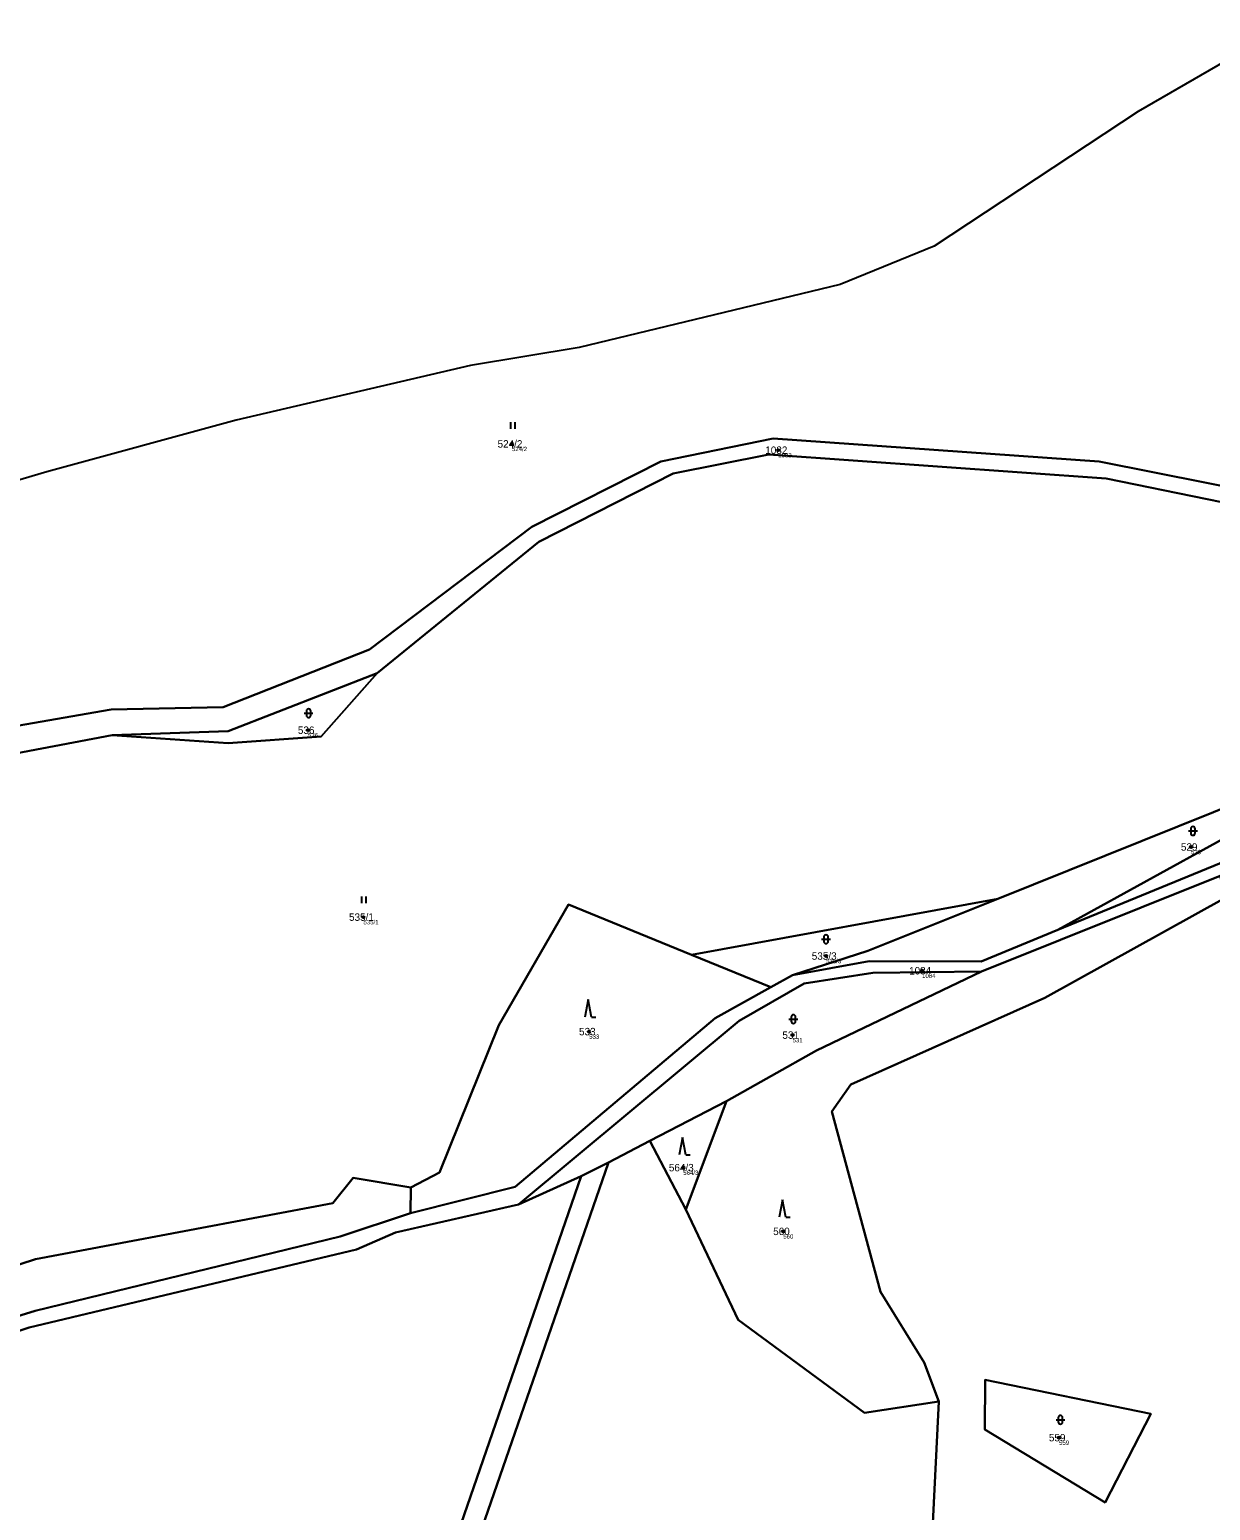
# Model space of a CAD drawing. Extents: x -554500 to -548272, y -1079733 to -1073730.
# Drawn here: x -553422.2 to -553152.1, y -1075977.7 to -1075639 of the extents above; entities that cross this region are included whole.
import ezdxf

# ---------------------------------------------------------------- set-up
doc = ezdxf.new("R2010")
doc.units = 0
for name, color, linetype in [('Definiční body', 7, 'Continuous'), ('Hranice parcel', 7, 'Continuous'), ('Parcelní čísla', 7, 'Continuous'), ('Polygon ku', 7, 'Continuous'), ('Polygon parcely', 7, 'Continuous'), ('Značky kultur', 7, 'Continuous')]:
    doc.layers.add(name, color=color, linetype=linetype)

msp = doc.modelspace()

# ---------------------------------------------------------------- linework, layer by layer
at = {"layer": 'Definiční body'}
for centre in [(-553311.86, -1075733.77994), (-553250.95, -1075735.21994), (-553358.51, -1075799.24994), (-553156.53, -1075825.95994), (-553345.84, -1075841.99994), (-553239.99, -1075850.89994), (-553218.05, -1075854.24994), (-553294.2, -1075868.17994), (-553247.68, -1075868.97994), (-553272.68, -1075899.28994), (-553249.79, -1075913.85994), (-553186.72, -1075961.03994)]:
    msp.add_circle(centre, 0.25, dxfattribs=at)
at = {"layer": 'Hranice parcel'}
for p, q in [((-553136.16, -1075639.04), (-553168.64, -1075657.73)), ((-553418.28, -1075740.19), (-553456.24, -1075751.38)), ((-553149.85, -1075832.53), (-553204.45, -1075854.47)), ((-553270.79, -1075850.6), (-553200.73, -1075837.78)), ((-553252.66, -1075858.01), (-553270.79, -1075850.6)), ((-553252.66, -1075858.01), (-553247.73, -1075855.27)), ((-553280.31, -1075893.19), (-553262.77, -1075884.06)), ((-553262.77, -1075884.06), (-553272.06, -1075908.84)), ((-553289.77, -1075898.12), (-553280.31, -1075893.19)), ((-553272.06, -1075908.84), (-553280.31, -1075893.19)), ((-553296.03, -1075901.24), (-553289.77, -1075898.12)), ((-553310.35, -1075907.74), (-553296.03, -1075901.24)), ((-553335.04, -1075909.72), (-553334.98, -1075903.85))]:
    msp.add_line(p, q, dxfattribs=at)
for points in [[(-553168.64, -1075657.73), (-553215.31, -1075688.54), (-553236.8, -1075697.35), (-553296.5, -1075711.73), (-553321.35, -1075715.85), (-553374.98, -1075728.38), (-553418.28, -1075740.19)], [(-553469.62, -1075806.53), (-553462.95, -1075804.55), (-553433.87, -1075799.75), (-553403.53, -1075794.51), (-553377.96, -1075793.98), (-553344.47, -1075780.78), (-553307.31, -1075752.71), (-553277.85, -1075737.8), (-553252.1, -1075732.58), (-553177.54, -1075737.81), (-553128.09, -1075747.63)], [(-553129.74, -1075751.17), (-553175.91, -1075741.66), (-553253.14, -1075736.19), (-553274.99, -1075740.58), (-553305.75, -1075756.15), (-553342.72, -1075786.22)], [(-553186.99, -1075844.94), (-553137.15, -1075817.45), (-553093.4, -1075792.97), (-553015.31, -1075745.6), (-553009.92, -1075743.11)], [(-553009.92, -1075743.11), (-553080.57, -1075788.14), (-553150.05, -1075829.7), (-553186.99, -1075844.94)], [(-553026.01, -1075748.1), (-553143.25, -1075814.7), (-553200.73, -1075837.78)], [(-553342.72, -1075786.22), (-553355.51, -1075800.73), (-553376.81, -1075802.23), (-553403.28, -1075800.4)], [(-553342.72, -1075786.22), (-553376.79, -1075799.49), (-553403.28, -1075800.4)], [(-553403.28, -1075800.4), (-553432.78, -1075805.93), (-553479.52, -1075816.33), (-553489.02, -1075819.32)], [(-553200.73, -1075837.78), (-553230.47, -1075849.73), (-553247.73, -1075855.27)], [(-553214.2, -1075952.76), (-553217.58, -1075943.86), (-553227.56, -1075927.7), (-553238.69, -1075886.48), (-553234.37, -1075880.25), (-553189.96, -1075860.46), (-553148.58, -1075837.5)], [(-553270.79, -1075850.6), (-553298.93, -1075839.11), (-553314.9, -1075866.7), (-553328.46, -1075900.4), (-553334.98, -1075903.85)], [(-553247.73, -1075855.27), (-553230.13, -1075852.04), (-553204.54, -1075852.18), (-553186.99, -1075844.94)], [(-553204.45, -1075854.47), (-553229.34, -1075854.75), (-553245.06, -1075857.15), (-553259.86, -1075865.69), (-553310.35, -1075907.74)], [(-553262.77, -1075884.06), (-553242.24, -1075872.47), (-553204.45, -1075854.47)], [(-553335.04, -1075909.72), (-553311.11, -1075903.66), (-553265.37, -1075865.08), (-553252.66, -1075858.01)], [(-553289.77, -1075898.12), (-553333.95, -1076025.64), (-553377.65, -1076151.99), (-553406.03, -1076225.78)], [(-553334.98, -1075903.85), (-553348.2, -1075901.62), (-553352.86, -1075907.43), (-553420.85, -1075920.21), (-553516.36, -1075951.32), (-553540.45, -1075950.4), (-553551.92, -1075945.65)], [(-553525.03, -1076063.4), (-553520.78, -1076073.84), (-553503.31, -1076101.93), (-553416.41, -1076221.24), (-553408.46, -1076219.93), (-553381.66, -1076149.33), (-553338.72, -1076024.82), (-553296.03, -1075901.24)], [(-553310.35, -1075907.74), (-553338.47, -1075914.11), (-553347.41, -1075918.01), (-553422.33, -1075935.82), (-553449.31, -1075944.74), (-553484.64, -1075952.35)], [(-553272.06, -1075908.84), (-553260.09, -1075934.07), (-553231.25, -1075955.35), (-553214.2, -1075952.76)], [(-553550.13, -1075975.63), (-553540.89, -1075972.03), (-553520.07, -1075956.95), (-553492.09, -1075949.67), (-553452.21, -1075941.65), (-553420.95, -1075932), (-553351.15, -1075915.07), (-553335.04, -1075909.72)], [(-553176.16, -1075975.88), (-553165.74, -1075955.57), (-553203.59, -1075947.81), (-553203.69, -1075959.15), (-553176.16, -1075975.88)], [(-553224.5, -1076161.33), (-553219.35, -1076056.25), (-553214.2, -1075952.76)]]:
    msp.add_lwpolyline(points, dxfattribs=at)
at = {"layer": 'Polygon ku'}
msp.add_lwpolyline([(-553136.16, -1075639.04), (-553168.64, -1075657.73), (-553215.31, -1075688.54), (-553236.8, -1075697.35), (-553296.5, -1075711.73), (-553321.35, -1075715.85), (-553374.98, -1075728.38), (-553418.28, -1075740.19), (-553456.24, -1075751.38), (-553474.54, -1075756.77), (-553507.18, -1075764.02), (-553528.51, -1075771.17), (-553538.8, -1075774.62), (-553545.21, -1075775.24), (-553548.29, -1075775.5), (-553557.17, -1075776.25), (-553578.24, -1075780.4), (-553580.27, -1075780.8), (-553582.72, -1075781.74), (-553593.04, -1075779.49), (-553613.45, -1075787.81)], dxfattribs=at)
at = {"layer": 'Polygon parcely'}
for points in [[(-553177.54, -1075737.81), (-553128.09, -1075747.63), (-553136.16, -1075639.04), (-553168.64, -1075657.73), (-553215.31, -1075688.54), (-553236.8, -1075697.35), (-553296.5, -1075711.73), (-553321.35, -1075715.85), (-553374.98, -1075728.38), (-553418.28, -1075740.19), (-553456.24, -1075751.38), (-553469.62, -1075806.53), (-553462.95, -1075804.55), (-553433.87, -1075799.75), (-553403.53, -1075794.51), (-553377.96, -1075793.98), (-553344.47, -1075780.78), (-553307.31, -1075752.71), (-553277.85, -1075737.8), (-553252.1, -1075732.58)], [(-553009.92, -1075743.11), (-553023.19, -1075740.79), (-553026.01, -1075748.1), (-553143.25, -1075814.7), (-553200.73, -1075837.78), (-553230.47, -1075849.73), (-553247.73, -1075855.27), (-553230.13, -1075852.04), (-553204.54, -1075852.18), (-553186.99, -1075844.94), (-553137.15, -1075817.45), (-553093.4, -1075792.97), (-553015.31, -1075745.6)], [(-553009.92, -1075743.11), (-553015.31, -1075745.6), (-553093.4, -1075792.97), (-553137.15, -1075817.45), (-553186.99, -1075844.94), (-553150.05, -1075829.7), (-553080.57, -1075788.14)], [(-553342.72, -1075786.22), (-553376.79, -1075799.49), (-553403.28, -1075800.4), (-553376.81, -1075802.23), (-553355.51, -1075800.73)], [(-553272.06, -1075908.84), (-553260.09, -1075934.07), (-553231.25, -1075955.35), (-553214.2, -1075952.76), (-553217.58, -1075943.86), (-553227.56, -1075927.7), (-553238.69, -1075886.48), (-553234.37, -1075880.25), (-553189.96, -1075860.46), (-553148.58, -1075837.5), (-553149.85, -1075832.53), (-553204.45, -1075854.47), (-553242.24, -1075872.47), (-553262.77, -1075884.06)], [(-553247.73, -1075855.27), (-553230.47, -1075849.73), (-553200.73, -1075837.78), (-553270.79, -1075850.6), (-553252.66, -1075858.01)], [(-553195.25, -1076147.79), (-553138.08, -1076134.83), (-553116.1, -1076128.86), (-553102.22, -1076124.99), (-553098.03, -1076067.52), (-553085.31, -1076015.46), (-553065.6, -1075986.4), (-553090.31, -1075971.08), (-553117.39, -1075947.72), (-553117.18, -1075942.42), (-553050.56, -1075890.64), (-553048.65, -1075862.63), (-553046.52, -1075836.31), (-553148.58, -1075837.5), (-553189.96, -1075860.46), (-553234.37, -1075880.25), (-553238.69, -1075886.48), (-553227.56, -1075927.7), (-553217.58, -1075943.86), (-553214.2, -1075952.76), (-553219.35, -1076056.25), (-553224.5, -1076161.33), (-553209.32, -1076153.7)], [(-553311.11, -1075903.66), (-553265.37, -1075865.08), (-553252.66, -1075858.01), (-553270.79, -1075850.6), (-553298.93, -1075839.11), (-553314.9, -1075866.7), (-553328.46, -1075900.4), (-553334.98, -1075903.85), (-553335.04, -1075909.72)], [(-553259.86, -1075865.69), (-553310.35, -1075907.74), (-553296.03, -1075901.24), (-553289.77, -1075898.12), (-553280.31, -1075893.19), (-553262.77, -1075884.06), (-553242.24, -1075872.47), (-553204.45, -1075854.47), (-553229.34, -1075854.75), (-553245.06, -1075857.15)], [(-553280.31, -1075893.19), (-553272.06, -1075908.84), (-553262.77, -1075884.06)], [(-553289.77, -1075898.12), (-553333.95, -1076025.64), (-553377.65, -1076151.99), (-553406.03, -1076225.78), (-553389.24, -1076221.89), (-553373.61, -1076218.02), (-553373.19, -1076195.46), (-553363.31, -1076206.31), (-553355.43, -1076210.16), (-553336.77, -1076167.66), (-553328.71, -1076170.75), (-553345.23, -1076206.92), (-553328.38, -1076201.9), (-553261.77, -1076176.99), (-553235.43, -1076166.44), (-553224.5, -1076161.33), (-553219.35, -1076056.25), (-553214.2, -1075952.76), (-553231.25, -1075955.35), (-553260.09, -1075934.07), (-553272.06, -1075908.84), (-553280.31, -1075893.19)], [(-553289.77, -1075898.12), (-553296.03, -1075901.24), (-553338.72, -1076024.82), (-553381.66, -1076149.33), (-553408.46, -1076219.93), (-553416.41, -1076221.24), (-553503.31, -1076101.93), (-553520.78, -1076073.84), (-553525.03, -1076063.4), (-553540.45, -1076028.75), (-553540.38, -1076037.29), (-553528.4, -1076064.05), (-553523.83, -1076076.58), (-553506.31, -1076103.2), (-553416.52, -1076228.3), (-553406.03, -1076225.78), (-553377.65, -1076151.99), (-553333.95, -1076025.64)], [(-553516.36, -1075951.32), (-553540.45, -1075950.4), (-553551.92, -1075945.65), (-553553.37, -1075945.05), (-553550.13, -1075975.63), (-553540.89, -1075972.03), (-553520.07, -1075956.95), (-553492.09, -1075949.67), (-553452.21, -1075941.65), (-553420.95, -1075932), (-553351.15, -1075915.07), (-553335.04, -1075909.72), (-553334.98, -1075903.85), (-553348.2, -1075901.62), (-553352.86, -1075907.43), (-553420.85, -1075920.21)], [(-553347.41, -1075918.01), (-553422.33, -1075935.82), (-553449.31, -1075944.74), (-553484.64, -1075952.35), (-553488.8, -1075963.74), (-553521.86, -1075972.03), (-553524.53, -1075973.64), (-553529.02, -1075980.29), (-553530.33, -1076004.29), (-553534.25, -1076011.1), (-553535.39, -1076022.67), (-553530.6, -1076040.13), (-553525.03, -1076063.4), (-553520.78, -1076073.84), (-553503.31, -1076101.93), (-553416.41, -1076221.24), (-553408.46, -1076219.93), (-553381.66, -1076149.33), (-553338.72, -1076024.82), (-553296.03, -1075901.24), (-553310.35, -1075907.74), (-553338.47, -1075914.11)], [(-553176.16, -1075975.88), (-553165.74, -1075955.57), (-553203.59, -1075947.81), (-553203.69, -1075959.15)], [(-553176.16, -1075975.88), (-553203.69, -1075959.15), (-553203.59, -1075947.81), (-553165.74, -1075955.57)]]:
    msp.add_lwpolyline(points, close=True, dxfattribs=at)
for points in [[(-553128.09, -1075747.63), (-553177.54, -1075737.81), (-553252.1, -1075732.58), (-553277.85, -1075737.8), (-553307.31, -1075752.71), (-553344.47, -1075780.78), (-553377.96, -1075793.98), (-553403.53, -1075794.51), (-553433.87, -1075799.75)], [(-553129.74, -1075751.17), (-553175.91, -1075741.66), (-553253.14, -1075736.19), (-553274.99, -1075740.58), (-553305.75, -1075756.15), (-553342.72, -1075786.22), (-553355.51, -1075800.73), (-553376.81, -1075802.23), (-553403.28, -1075800.4), (-553432.78, -1075805.93)], [(-553432.78, -1075805.93), (-553403.28, -1075800.4), (-553376.79, -1075799.49), (-553342.72, -1075786.22), (-553305.75, -1075756.15), (-553274.99, -1075740.58), (-553253.14, -1075736.19), (-553175.91, -1075741.66), (-553129.74, -1075751.17)], [(-553516.36, -1075951.32), (-553420.85, -1075920.21), (-553352.86, -1075907.43), (-553348.2, -1075901.62), (-553334.98, -1075903.85), (-553328.46, -1075900.4), (-553314.9, -1075866.7), (-553298.93, -1075839.11), (-553270.79, -1075850.6), (-553200.73, -1075837.78), (-553143.25, -1075814.7)], [(-553150.05, -1075829.7), (-553186.99, -1075844.94), (-553204.54, -1075852.18), (-553230.13, -1075852.04), (-553247.73, -1075855.27), (-553252.66, -1075858.01), (-553265.37, -1075865.08), (-553311.11, -1075903.66), (-553335.04, -1075909.72), (-553351.15, -1075915.07), (-553420.95, -1075932), (-553452.21, -1075941.65), (-553492.09, -1075949.67), (-553520.07, -1075956.95), (-553540.89, -1075972.03), (-553550.13, -1075975.63), (-553549.97, -1075979.57), (-553540.24, -1075974.87), (-553546.2, -1075996.04)], [(-553541.43, -1075993.99), (-553525.68, -1075965.52), (-553518.47, -1075960.41), (-553491.42, -1075952.82), (-553484.64, -1075952.35), (-553449.31, -1075944.74), (-553422.33, -1075935.82), (-553347.41, -1075918.01), (-553338.47, -1075914.11), (-553310.35, -1075907.74), (-553259.86, -1075865.69), (-553245.06, -1075857.15), (-553229.34, -1075854.75), (-553204.45, -1075854.47), (-553149.85, -1075832.53)]]:
    msp.add_lwpolyline(points, dxfattribs=at)
at = {"layer": 'Značky kultur'}
for p, q in [((-553312.131, -1075730.33), (-553312.131, -1075728.83)), ((-553311.13, -1075730.33), (-553311.13, -1075728.83)), ((-553359.381, -1075795.371), (-553357.379, -1075795.371)), ((-553358.881, -1075794.871), (-553358.881, -1075795.872)), ((-553357.879, -1075795.872), (-553357.879, -1075794.871)), ((-553157.091, -1075822.291), (-553155.089, -1075822.291)), ((-553156.591, -1075821.791), (-553156.591, -1075822.792)), ((-553155.589, -1075822.792), (-553155.589, -1075821.791)), ((-553346.221, -1075838.81), (-553346.221, -1075837.31)), ((-553345.22, -1075838.81), (-553345.22, -1075837.31)), ((-553241.031, -1075847.061), (-553239.029, -1075847.061)), ((-553240.531, -1075846.561), (-553240.531, -1075847.562)), ((-553239.529, -1075847.562), (-553239.529, -1075846.561)), ((-553294.44, -1075860.87), (-553295.19, -1075864.87)), ((-553293.69, -1075864.87), (-553294.44, -1075860.87)), ((-553293.69, -1075864.87), (-553292.694, -1075864.87)), ((-553248.001, -1075864.821), (-553248.001, -1075865.822)), ((-553246.999, -1075865.822), (-553246.999, -1075864.821)), ((-553248.501, -1075865.321), (-553246.499, -1075865.321)), ((-553272.84, -1075892.39), (-553273.59, -1075896.39)), ((-553272.09, -1075896.39), (-553272.84, -1075892.39)), ((-553272.09, -1075896.39), (-553271.094, -1075896.39)), ((-553249.98, -1075906.62), (-553250.73, -1075910.62)), ((-553249.23, -1075910.62), (-553249.98, -1075906.62)), ((-553249.23, -1075910.62), (-553248.234, -1075910.62)), ((-553186.921, -1075956.451), (-553186.921, -1075957.452)), ((-553185.919, -1075957.452), (-553185.919, -1075956.451)), ((-553187.421, -1075956.951), (-553185.419, -1075956.951))]:
    msp.add_line(p, q, dxfattribs=at)
for centre, start, end in [((-553358.38, -1075794.8709), 0, 180), ((-553358.38, -1075795.8709), 180, 359.9878861), ((-553156.09, -1075821.7909), 0, 180), ((-553156.09, -1075822.7909), 180, 359.9878861), ((-553240.03, -1075846.5609), 0, 180), ((-553240.03, -1075847.5609), 180, 359.9878861), ((-553247.5, -1075864.8209), 0, 180), ((-553247.5, -1075865.8209), 180, 359.9878861), ((-553186.42, -1075956.4509), 0, 180), ((-553186.42, -1075957.4509), 180, 359.9878861)]:
    msp.add_arc(centre, 0.5, start, end, dxfattribs=at)

# ---------------------------------------------------------------- texts
at = {"layer": 'Definiční body'}
for s, p in [('524/2', (-553311.86, -1075735.436)), ('1082', (-553250.95, -1075736.876)), ('536', (-553358.51, -1075800.906)), ('529', (-553156.53, -1075827.616)), ('535/1', (-553345.84, -1075843.656)), ('535/3', (-553239.99, -1075852.556)), ('1084', (-553218.05, -1075855.906)), ('533', (-553294.2, -1075869.836)), ('531', (-553247.68, -1075870.636)), ('564/3', (-553272.68, -1075900.946)), ('560', (-553249.79, -1075915.516)), ('559', (-553186.72, -1075962.696))]:
    msp.add_text(s, height=0.999996, dxfattribs=at).set_placement(p)
at = {"layer": 'Parcelní čísla'}
for s, p in [('524/2', (-553315.158, -1075734.63)), ('1082', (-553253.924, -1075736.07)), ('536', (-553360.835, -1075800.1)), ('529', (-553158.855, -1075826.81)), ('535/1', (-553349.138, -1075842.85)), ('535/3', (-553243.288, -1075851.75)), ('533', (-553296.525, -1075869.03)), ('531', (-553250.005, -1075869.83)), ('564/3', (-553275.978, -1075900.14)), ('560', (-553252.115, -1075914.71)), ('559', (-553189.045, -1075961.89))]:
    msp.add_text(s, height=1.699998, dxfattribs=at).set_placement(p)
msp.add_text('1084', height=1.699998, rotation=1, dxfattribs=at).set_placement((-553221.008, -1075855.151))

doc.saveas('drawing.dxf')
